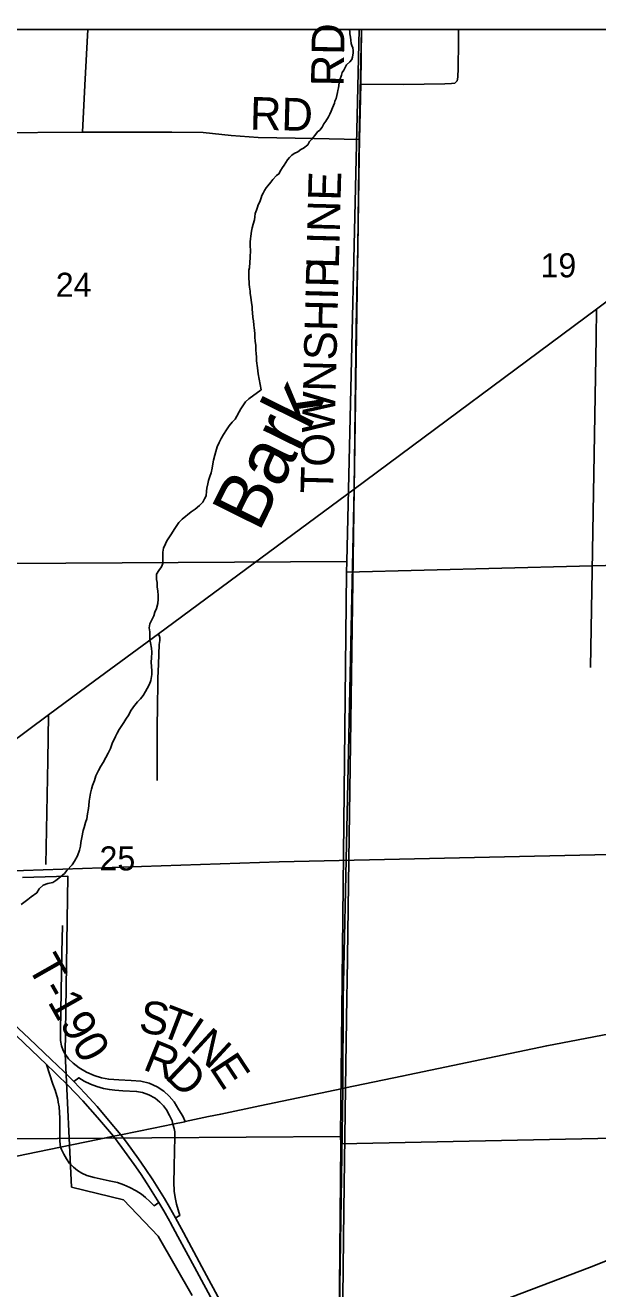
# Model space of a CAD drawing. Extents: x -8.5 to 18.7, y -20.3 to 7.
# Drawn here: x -1.362 to 0.633, y 2.554 to 6.953 of the extents above; entities that cross this region are included whole.
import ezdxf

# ---------------------------------------------------------------- set-up
doc = ezdxf.new("R2010")
doc.units = 0
for name, color, linetype in [('Default', 7, 'Continuous'), ('GM_X_City_Street', 7, 'Continuous'), ('GM_X_Corporation', 7, 'Continuous'), ('GM_X_County_Road', 7, 'Continuous'), ('GM_X_County_Road_Text', 7, 'Continuous'), ('GM_X_Interchange_Ramps', 7, 'Continuous'), ('GM_X_Minor_River', 7, 'Continuous'), ('GM_X_Minor_River_Text', 7, 'Continuous'), ('GM_X_Rail_Line', 7, 'Continuous'), ('GM_X_Section', 7, 'Continuous'), ('GM_X_Section_Text', 7, 'Continuous'), ('GM_X_State_Route', 7, 'Continuous'), ('GM_X_Township_Road', 7, 'Continuous'), ('GM_X_Township_Road_Text', 7, 'Continuous'), ('GM_X_US_Route', 7, 'Continuous'), ('SH_Cut_Line', 7, 'Continuous')]:
    doc.layers.add(name, color=color, linetype=linetype)

msp = doc.modelspace()

# ---------------------------------------------------------------- linework, layer by layer
at = {"layer": 'Default'}
for points in [[(-0.1988, 6.938), (-2.1387, 6.938), (-2.2011, 5.074), (-0.2415, 5.0861)], [(1.6907, 6.938), (-0.1988, 6.938), (-0.2415, 5.0861), (-0.2425, 5.0482), (1.6521, 5.0972)]]:
    msp.add_lwpolyline(points, close=True, dxfattribs=at)
at = {"layer": 'GM_X_City_Street'}
msp.add_lwpolyline([(-0.7808, 2.5298), (-0.8987, 2.7366), (-1.0205, 2.8629), (-1.2007, 2.9078), (-1.2237, 3.3712), (-1.2145, 3.9905), (-1.3716, 3.9862)], dxfattribs=at)
at = {"layer": 'GM_X_Corporation'}
for points in [[(-1.4067, 1.0795), (-1.3034, 1.0774), (-1.2833, 1.077), (-0.2815, 1.0573), (-0.2809, 1.0704), (-0.2806, 1.1059), (-0.2802, 1.1319), (-0.2743, 1.5449), (-0.2732, 1.6817), (-0.2732, 1.7026), (-0.2734, 1.7534), (-0.2734, 1.7545), (-0.274, 2.0266), (-0.256, 3.2483), (-0.256, 3.2521), (-0.2547, 3.5633), (-0.2163, 5.3387), (-0.204, 6.1808), (-0.1985, 6.5568), (-0.1911, 6.938), (-8.4587, 6.938)], [(11.7049, 6.938), (-0.1911, 6.938), (-0.1985, 6.5568), (-0.204, 6.1808), (-0.2163, 5.3387), (-0.2547, 3.5633), (-0.256, 3.2521), (-0.256, 3.2483), (-0.274, 2.0266)]]:
    msp.add_lwpolyline(points, dxfattribs=at)
at = {"layer": 'GM_X_County_Road'}
for p, q in [((-0.2345, 4.0469), (-0.2159, 5.3376)), ((-0.2468, 3.2528), (-0.2415, 3.5703))]:
    msp.add_line(p, q, dxfattribs=at)
for points in [[(-0.1989, 6.4957), (-0.198, 6.5557), (-0.1931, 6.7474), (-0.1905, 6.938)], [(-0.2159, 5.3376), (-0.2122, 5.6184), (-0.2088, 5.9068), (-0.2036, 6.1797), (-0.1989, 6.4957)], [(-0.2415, 3.5703), (-0.2407, 3.6239), (-0.2345, 4.0469)], [(-0.2614, 2.0062), (-0.2612, 2.02), (-0.2518, 2.8274), (-0.2468, 3.2528)], [(-1.4972, 2.993), (-1.4719, 2.9988), (-1.2395, 3.0468)]]:
    msp.add_lwpolyline(points, dxfattribs=at)
at = {"layer": 'GM_X_Interchange_Ramps'}
for points in [[(-0.8479, 3.1268), (-0.8501, 3.1381), (-0.8592, 3.1575), (-0.8707, 3.1763), (-0.881, 3.1907), (-0.893, 3.2036), (-0.9096, 3.2171), (-0.9315, 3.2293), (-0.9538, 3.2375), (-0.9742, 3.2411), (-1.0222, 3.2433), (-1.0502, 3.2447), (-1.0692, 3.2473), (-1.0901, 3.2511), (-1.1124, 3.2576), (-1.135, 3.266), (-1.1572, 3.2764), (-1.1761, 3.2887), (-1.1933, 3.2753)], [(-0.8386, 2.8006), (-0.8237, 2.8085), (-0.8296, 2.8283), (-0.8352, 2.8486), (-0.8402, 2.8721), (-0.843, 2.894), (-0.8444, 2.9252), (-0.8436, 2.9725), (-0.842, 3.0393), (-0.8414, 3.0752), (-0.8416, 3.0998), (-0.8431, 3.1115), (-0.8479, 3.1268)], [(-1.2395, 3.0468), (-1.2358, 3.039), (-1.228, 3.0224), (-1.2189, 3.0057), (-1.2076, 2.9901), (-1.2048, 2.9872)], [(-1.2048, 2.9872), (-1.1948, 2.9769), (-1.1806, 2.9652), (-1.1651, 2.9562), (-1.1482, 2.9486), (-1.1227, 2.9417), (-1.0701, 2.9301), (-1.041, 2.9232), (-1.0186, 2.9158), (-0.9982, 2.9069), (-0.976, 2.8948), (-0.9578, 2.8826), (-0.9432, 2.8716), (-0.9282, 2.8578), (-0.9137, 2.8426), (-0.8968, 2.8536)]]:
    msp.add_lwpolyline(points, dxfattribs=at)
at = {"layer": 'GM_X_Minor_River'}
for points in [[(-0.2329, 6.938), (-0.2317, 6.9303), (-0.2311, 6.9227), (-0.229, 6.9112), (-0.2277, 6.9005), (-0.2271, 6.8899), (-0.2242, 6.8822), (-0.2213, 6.8738), (-0.2199, 6.8654), (-0.2201, 6.857), (-0.2219, 6.8418), (-0.2243, 6.8342), (-0.2313, 6.8252), (-0.2429, 6.8156), (-0.2524, 6.7967), (-0.2578, 6.7884), (-0.2603, 6.7793), (-0.2659, 6.7627), (-0.2684, 6.7521), (-0.271, 6.7346), (-0.2734, 6.7263), (-0.2743, 6.7187), (-0.2792, 6.6975), (-0.2832, 6.6892), (-0.2848, 6.6816), (-0.2912, 6.6657), (-0.296, 6.6544), (-0.3007, 6.6438), (-0.3062, 6.634), (-0.3149, 6.619), (-0.3219, 6.6092), (-0.3282, 6.5987), (-0.336, 6.5882), (-0.3437, 6.5815), (-0.3538, 6.5695), (-0.3647, 6.5552), (-0.3717, 6.5477), (-0.378, 6.5372)], [(-0.378, 6.5372), (-0.3926, 6.5245), (-0.4026, 6.5201), (-0.4126, 6.5127), (-0.4257, 6.5061), (-0.4334, 6.5002), (-0.4412, 6.4927), (-0.4482, 6.4845), (-0.4544, 6.4747), (-0.4599, 6.4664), (-0.4661, 6.4574), (-0.4716, 6.4484), (-0.4787, 6.4356), (-0.4872, 6.4296), (-0.4996, 6.4154), (-0.5066, 6.4072), (-0.5175, 6.3944), (-0.5229, 6.3869), (-0.5284, 6.3779), (-0.5332, 6.3681), (-0.5379, 6.3598), (-0.5403, 6.3522), (-0.5444, 6.3386), (-0.5506, 6.328), (-0.5531, 6.3197), (-0.5563, 6.3091), (-0.5611, 6.2978), (-0.5628, 6.2856), (-0.5637, 6.2758), (-0.5678, 6.2606), (-0.5718, 6.2478), (-0.5736, 6.2356), (-0.5761, 6.2189), (-0.5778, 6.2098), (-0.5788, 6.1992), (-0.5789, 6.19), (-0.5783, 6.1816), (-0.577, 6.1725), (-0.5779, 6.1618), (-0.5789, 6.152), (-0.579, 6.1436), (-0.58, 6.1284), (-0.5812, 6.1078), (-0.5828, 6.1003), (-0.583, 6.0911), (-0.5832, 6.0805), (-0.5834, 6.0691), (-0.582, 6.0607), (-0.5822, 6.0515), (-0.5808, 6.0408), (-0.5788, 6.0271), (-0.5782, 6.0195), (-0.5761, 6.0057), (-0.5748, 5.9958), (-0.5741, 5.9882), (-0.5714, 5.9729), (-0.5715, 5.963), (-0.5702, 5.9531), (-0.569, 5.9356), (-0.5669, 5.9241), (-0.5656, 5.9088), (-0.5643, 5.8997), (-0.5637, 5.8913), (-0.5624, 5.8783), (-0.5618, 5.8677), (-0.5613, 5.8524), (-0.5593, 5.8387), (-0.5588, 5.8219), (-0.5575, 5.8097), (-0.557, 5.7975), (-0.5564, 5.7861), (-0.5551, 5.7754), (-0.5537, 5.7678), (-0.553, 5.7602), (-0.5517, 5.7502), (-0.5504, 5.7395), (-0.5406, 5.6839)], [(-0.5406, 5.6839), (-0.5829, 5.6527), (-0.5944, 5.6422), (-0.6021, 5.6316), (-0.6114, 5.6173), (-0.6168, 5.6067), (-0.6246, 5.5924), (-0.6308, 5.5811), (-0.6408, 5.5706), (-0.6515, 5.5585), (-0.6608, 5.5442), (-0.6716, 5.5276), (-0.6801, 5.514), (-0.6871, 5.5004), (-0.6933, 5.4846), (-0.698, 5.4694), (-0.702, 5.4558), (-0.706, 5.4391), (-0.7092, 5.4263), (-0.7116, 5.4111), (-0.7148, 5.3952), (-0.7188, 5.3816), (-0.7235, 5.368), (-0.7259, 5.3558), (-0.7298, 5.3415), (-0.7307, 5.3308), (-0.7324, 5.3149), (-0.7379, 5.3036), (-0.7441, 5.293), (-0.7548, 5.281), (-0.7701, 5.2682), (-0.7847, 5.2585), (-0.8153, 5.233), (-0.8268, 5.2218), (-0.8345, 5.2112), (-0.8415, 5.2007), (-0.8554, 5.1788), (-0.8685, 5.1584), (-0.8739, 5.1471), (-0.8809, 5.132), (-0.8834, 5.1184), (-0.8835, 5.1055), (-0.8829, 5.0948), (-0.8831, 5.0789), (-0.8877, 5.0675), (-0.897, 5.0547), (-0.9047, 5.0419), (-0.9049, 5.0237), (-0.9028, 5.013), (-0.9022, 4.9971), (-0.9008, 4.9842), (-0.8987, 4.9674), (-0.8989, 4.9553), (-0.8998, 4.9401), (-0.9053, 4.922), (-0.9108, 4.9099), (-0.914, 4.8962), (-0.9217, 4.8827), (-0.9279, 4.8691), (-0.9304, 4.8547), (-0.9283, 4.841), (-0.9284, 4.825), (-0.9278, 4.8136), (-0.9264, 4.8022), (-0.9221, 4.7847), (-0.9207, 4.7703), (-0.9225, 4.7498), (-0.9234, 4.7361), (-0.9228, 4.7187), (-0.9214, 4.7065), (-0.9208, 4.6921), (-0.9249, 4.6716), (-0.9296, 4.6588), (-0.9373, 4.6437), (-0.9428, 4.6331), (-0.9513, 4.6195), (-0.9613, 4.6075), (-0.9712, 4.597), (-0.9851, 4.5804), (-0.9951, 4.5653), (-1.0013, 4.5525), (-1.0114, 4.5374), (-1.0183, 4.5253), (-1.026, 4.5148), (-1.0353, 4.5012), (-1.0423, 4.4884), (-1.0477, 4.4771), (-1.0531, 4.4665), (-1.0586, 4.4552), (-1.0656, 4.4347), (-1.0734, 4.4181), (-1.0812, 4.403), (-1.0905, 4.3864), (-1.099, 4.3736), (-1.1067, 4.3585), (-1.116, 4.3396), (-1.1215, 4.323), (-1.1278, 4.3056), (-1.1317, 4.2935), (-1.1349, 4.2798), (-1.1374, 4.2654)], [(-1.1374, 4.2654), (-1.1398, 4.2518), (-1.1407, 4.2366), (-1.1424, 4.226), (-1.1449, 4.2078), (-1.1481, 4.1896), (-1.152, 4.1768), (-1.1575, 4.1601), (-1.1607, 4.1495), (-1.1648, 4.1253), (-1.1688, 4.1071), (-1.1697, 4.0949), (-1.1736, 4.0813), (-1.1807, 4.0609), (-1.1907, 4.042), (-1.1992, 4.03), (-1.2177, 4.0104), (-1.2261, 3.9991), (-1.2399, 3.9879), (-1.256, 3.9751), (-1.2667, 3.9684), (-1.2834, 3.9648), (-1.3002, 3.9589), (-1.314, 3.9462), (-1.3225, 3.9318), (-1.3416, 3.9184), (-1.3539, 3.9086), (-1.3768, 3.8914)]]:
    msp.add_lwpolyline(points, dxfattribs=at)
at = {"layer": 'GM_X_Rail_Line'}
for points in [[(-1.9486, 3.8337), (-1.8292, 3.9049), (-1.7104, 3.9626), (-1.621, 3.9886), (-1.526, 4.0033), (-1.4366, 4.0079), (-0.4772, 4.0407), (0.7265, 4.0667), (1.6475, 4.0825), (2.91, 4.0995), (3.6477, 4.1278), (3.8129, 4.1403), (4.3242, 4.207)], [(-3.1051, 1.2532), (-1.8587, 1.7404), (-1.0506, 2.0219), (-0.5317, 2.1977), (0.6034, 2.6279), (1.0736, 2.8146), (2.4168, 3.2935), (3.3492, 3.6263), (4.4113, 3.9753)]]:
    msp.add_lwpolyline(points, dxfattribs=at)
at = {"layer": 'GM_X_Section'}
for points in [[(-0.2415, 5.0861), (-0.2425, 5.0482), (-0.2637, 3.0843), (-2.2369, 3.07), (-2.2011, 5.074)], [(1.6521, 5.0972), (1.6397, 3.0984), (-0.2624, 3.0586), (-0.2637, 3.0843), (-0.2425, 5.0482)], [(-0.2637, 3.0843), (-0.2624, 3.0586), (-0.2815, 1.0613), (-2.2915, 1.1056), (-2.2369, 3.07)], [(1.6397, 3.0984), (1.6114, 1.0875), (1.5424, 1.0872), (-0.2815, 1.0613), (-0.2624, 3.0586)]]:
    msp.add_lwpolyline(points, close=True, dxfattribs=at)
at = {"layer": 'GM_X_State_Route'}
for p, q in [((-0.9157, 3.1131), (-0.8479, 3.1268)), ((-0.8479, 3.1268), (-0.8067, 3.1355)), ((-1.2395, 3.0468), (-1.11, 3.0736))]:
    msp.add_line(p, q, dxfattribs=at)
for points in [[(-1.1933, 3.2753), (-1.2278, 3.3098), (-1.2723, 3.3522), (-1.3491, 3.4252), (-1.4048, 3.4778), (-1.5369, 3.603), (-1.757, 3.8123), (-1.8898, 3.9383), (-1.9829, 4.0273), (-2.0629, 4.1024)], [(-0.2468, 3.2528), (-0.0497, 3.2938), (0.4549, 3.3997), (0.673, 3.4412), (0.7498, 3.461), (0.7887, 3.4771)], [(-1.2881, 3.3345), (-1.2667, 3.2661), (-1.2581, 3.2447), (-1.2494, 3.214), (-1.2472, 3.2031)], [(-0.8386, 2.8006), (-0.8599, 2.8383), (-0.8774, 2.8676), (-0.9177, 2.9332), (-0.9442, 2.9726), (-0.9672, 3.0056), (-1.0099, 3.064), (-1.0298, 3.09), (-1.0718, 3.1412), (-1.1122, 3.1887), (-1.153, 3.2341), (-1.1933, 3.2753)], [(-0.7242, 3.153), (-0.681, 3.1622), (-0.5455, 3.1906), (-0.2555, 3.251), (-0.2468, 3.2528)], [(-1.2472, 3.2031), (-1.2439, 3.1868), (-1.2419, 3.1478), (-1.2424, 3.1019), (-1.2423, 3.0678), (-1.2395, 3.0468)], [(-0.8067, 3.1355), (-0.8046, 3.1359), (-0.7242, 3.153)], [(-1.11, 3.0736), (-1.0551, 3.085), (-1.0298, 3.09), (-0.9157, 3.1131)], [(0.0948, 1.0718), (0.0807, 1.0967), (0.0552, 1.1441), (-0.2435, 1.6985), (-0.2729, 1.7523), (-0.3131, 1.8268), (-0.3785, 1.9476), (-0.5229, 2.2149), (-0.7467, 2.6301), (-0.8115, 2.7502), (-0.8386, 2.8006)]]:
    msp.add_lwpolyline(points, dxfattribs=at)
at = {"layer": 'GM_X_Township_Road'}
for p, q in [((0.6269, 5.8643), (0.6286, 5.965)), ((0.6071, 4.7168), (0.6269, 5.8643))]:
    msp.add_line(p, q, dxfattribs=at)
for points in [[(-1.1627, 6.5811), (-1.1552, 6.7449), (-1.1445, 6.938)], [(-0.1931, 6.7474), (-0.0442, 6.7469), (0.0995, 6.7495), (0.1234, 6.7499), (0.1344, 6.7515), (0.1432, 6.7598), (0.1456, 6.7723), (0.1461, 6.8032), (0.1471, 6.8936), (0.1473, 6.9353), (0.1468, 6.938)], [(-2.0262, 6.5761), (-1.4769, 6.5781), (-1.1627, 6.5811), (-0.8519, 6.5806), (-0.7429, 6.5791), (-0.6452, 6.5686), (-0.5506, 6.5616), (-0.3569, 6.5587), (-0.198, 6.5557)], [(-0.9029, 4.3233), (-0.9026, 4.4163), (-0.9023, 4.502), (-0.9018, 4.5892), (-0.9008, 4.6539), (-0.9004, 4.6792), (-0.898, 4.7283), (-0.8955, 4.7966), (-0.8932, 4.8106), (-0.8931, 4.8208), (-0.8982, 4.8336)], [(-1.2904, 4.0309), (-1.2834, 4.3926), (-1.2819, 4.5525)], [(-1.2236, 3.3708), (-1.2302, 3.3831), (-1.2362, 3.3995), (-1.2394, 3.4184), (-1.24, 3.4522), (-1.235, 3.7245), (-1.232, 3.8187)], [(-0.8046, 3.1359), (-0.8131, 3.1542), (-0.8269, 3.1773), (-0.8439, 3.2041), (-0.8607, 3.2243), (-0.8796, 3.2418), (-0.9031, 3.2574), (-0.931, 3.2698), (-0.9596, 3.277), (-0.9936, 3.2792), (-1.0363, 3.2807), (-1.0713, 3.283), (-1.0961, 3.2879), (-1.1225, 3.2963), (-1.1486, 3.3075), (-1.174, 3.3227), (-1.1952, 3.3392), (-1.2116, 3.3545), (-1.2226, 3.369), (-1.2236, 3.3708)]]:
    msp.add_lwpolyline(points, dxfattribs=at)
at = {"layer": 'GM_X_US_Route'}
for points in [[(-0.2159, 5.3376), (0.6286, 5.965), (0.7693, 6.0699), (1.1653, 6.372), (1.4164, 6.5619), (1.8031, 6.8545), (1.9136, 6.938)], [(-1.55, 4.352), (-1.4976, 4.3914), (-1.2819, 4.5525), (-1.1208, 4.6703), (-0.8982, 4.8336), (-0.4037, 5.1994), (-0.2159, 5.3376)], [(-2.0629, 4.1024), (-1.9829, 4.0273), (-1.8898, 3.9383), (-1.757, 3.8123), (-1.5369, 3.603), (-1.4048, 3.4778), (-1.3491, 3.4252), (-1.2723, 3.3522), (-1.2278, 3.3098), (-1.1933, 3.2753)], [(-1.495, 3.5308), (-1.393, 3.4341), (-1.2881, 3.3345), (-1.2592, 3.3068)], [(-1.2592, 3.3068), (-1.252, 3.2999), (-1.2139, 3.2627), (-1.1616, 3.2084), (-1.1107, 3.1503), (-1.0551, 3.085)], [(-1.1933, 3.2753), (-1.153, 3.2341), (-1.1122, 3.1887), (-1.0718, 3.1412), (-1.0298, 3.09), (-1.0099, 3.064), (-0.9672, 3.0056), (-0.9442, 2.9726), (-0.9177, 2.9332), (-0.8774, 2.8676), (-0.8599, 2.8383), (-0.8386, 2.8006)], [(-1.0551, 3.085), (-1.0255, 3.0452), (-0.9823, 2.9863), (-0.9613, 2.9555), (-0.9375, 2.9193), (-0.8968, 2.8536), (-0.8797, 2.825), (-0.8601, 2.7903), (-0.8572, 2.7851)], [(-0.8572, 2.7851), (-0.8306, 2.736), (-0.773, 2.6288), (-0.3326, 1.8129), (-0.2728, 1.7015), (-0.2651, 1.687), (-0.1878, 1.5439)], [(-0.8386, 2.8006), (-0.8115, 2.7502), (-0.7467, 2.6301), (-0.5229, 2.2149), (-0.3785, 1.9476), (-0.3131, 1.8268), (-0.2729, 1.7523), (-0.2435, 1.6985), (0.0552, 1.1441), (0.0807, 1.0967), (0.0948, 1.0718)]]:
    msp.add_lwpolyline(points, dxfattribs=at)
at = {"layer": 'SH_Cut_Line'}
msp.add_lwpolyline([(18.7413, 6.938), (-8.4587, 6.938), (-8.4587, -10.6981)], dxfattribs=at)

# ---------------------------------------------------------------- texts
at = {"layer": 'GM_X_County_Road_Text'}
for s, rotation, p in [('RD', 89.0127, (-0.2532, 6.7393)), ('LINE', 88.4922, (-0.2698, 6.1047)), ('TOWNSHIP', 88.5383, (-0.2899, 5.3213))]:
    msp.add_text(s, height=0.11364, rotation=rotation, dxfattribs=at).set_placement(p)
at = {"layer": 'GM_X_Minor_River_Text'}
msp.add_text('Bark', height=0.18951, rotation=63.6786, dxfattribs=at).set_placement((-0.5485, 5.1848))
at = {"layer": 'GM_X_Section_Text'}
for s, p in [('19', (0.4332, 6.0753)), ('24', (-1.256, 6.0076)), ('25', (-1.1035, 4.0103))]:
    msp.add_text(s, height=0.08371, rotation=0, dxfattribs=at).set_placement(p)
at = {"layer": 'GM_X_Township_Road_Text'}
for s, height, rotation, p in [('RD', 0.11364, 358.5193, (-0.5807, 6.5901)), ('T-190', 0.11364, 299.5953, (-1.3569, 3.6776)), ('S', 0.1136, 350.7494, (-0.9704, 3.4486)), ('T', 0.1136, 339.0402, (-0.9007, 3.4379)), ('I', 0.1136, 326.1194, (-0.8273, 3.4106)), ('N', 0.1136, 317.2067, (-0.7922, 3.3874)), ('R', 0.1136, 337.9761, (-0.9565, 3.3187)), ('D', 0.1136, 316.2726, (-0.8795, 3.2898)), ('E', 0.1136, 303.2836, (-0.7235, 3.3251))]:
    msp.add_text(s, height=height, rotation=rotation, dxfattribs=at).set_placement(p)

doc.saveas('drawing.dxf')
